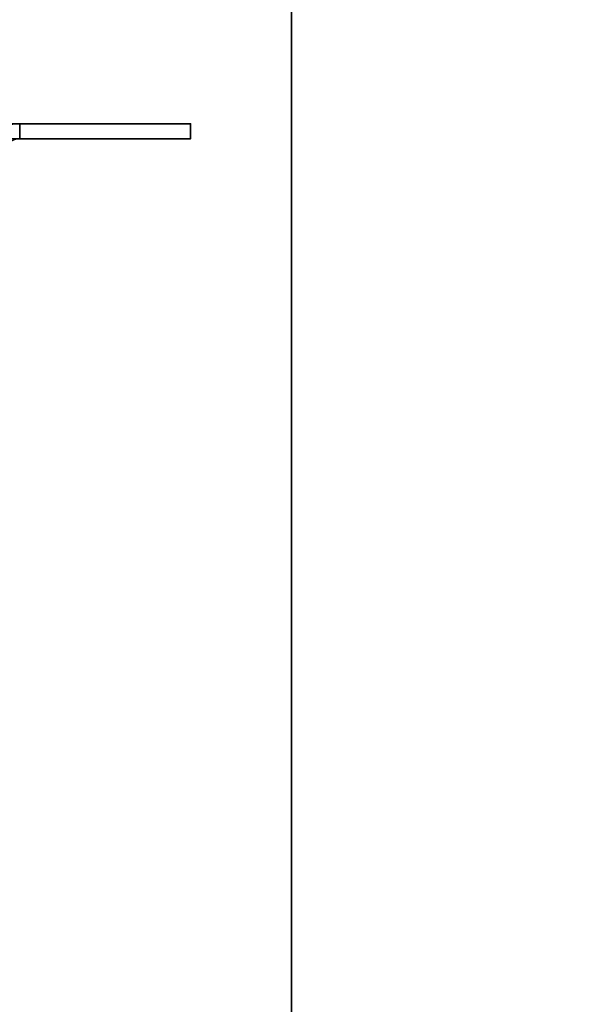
# Model space of a CAD drawing. Header units: millimetres. Extents: x -603 to 3703, y -115 to 249.
# Tile 292 of 656: x 426 to 481, y 3 to 101. Entities that reach past the tile are written whole.
import ezdxf

# ---------------------------------------------------------------- set-up
doc = ezdxf.new("R2010")
doc.units = ezdxf.units.MM
doc.layers.add('151', color=7, linetype='Continuous', true_color=0xffffff)

# ---------------------------------------------------------------- blocks, each defined once
blk = doc.blocks.new('UG_SURFACE_001')
at = {"layer": '151', "color": 252, "linetype": 'Continuous', "lineweight": 35}
for points in [[(603, -13.3, 2212.25), (603, 230.4, 2212.25), (-603, 230.4, 2212.25), (-603, -13.3, 2212.25)], [(-453, -13.3, 2062.25), (-453, 230.4, 2062.25), (453, 230.4, 2062.25), (453, -13.3, 2062.25)], [(453, -13.3, 2062.25), (453, 230.4, 2062.25), (453, 230.4, -7.75), (453, -13.3, -7.75)], [(453, -13.3, -7.75), (453, 230.4, -7.75), (603, 230.4, -7.75), (603, -13.3, -7.75)]]:
    blk.add_3dface(points, dxfattribs=at)
blk = doc.blocks.new('UG_SURFACE_074')
at = {"layer": '151', "color": 252, "linetype": 'Continuous', "lineweight": 35}
for points in [[(-443, 89.2, 2050.25), (443, 89.2, 2050.25), (443, 90.7, 2050.25), (-443, 90.7, 2050.25)], [(-426.08, 90.7, 2033.33), (-443, 90.7, 2050.25), (443, 90.7, 2050.25), (426.08, 90.7, 2033.33)], [(426.08, 90.7, 2033.33), (443, 90.7, 2050.25), (443, 89.2, 2050.25), (426.08, 89.2, 2033.33)], [(-426.08, 89.2, 2033.33), (426.08, 89.2, 2033.33), (443, 89.2, 2050.25), (-443, 89.2, 2050.25)]]:
    blk.add_3dface(points, dxfattribs=at)
blk = doc.blocks.new('UG_SURFACE_075')
at = {"layer": '151', "color": 252, "linetype": 'Continuous', "lineweight": 35}
for points in [[(443, 90.7, 2050.25), (443, 90.7, -7.75), (426.08, 90.7, -7.75), (426.08, 90.7, 2033.33)], [(426.08, 90.7, -7.75), (443, 90.7, -7.75), (443, 89.2, -7.75), (426.08, 89.2, -7.75)], [(426.08, 89.2, 2033.33), (443, 89.2, 2050.25), (443, 90.7, 2050.25), (426.08, 90.7, 2033.33)], [(443, 89.2, 2050.25), (443, 89.2, -7.75), (443, 90.7, -7.75), (443, 90.7, 2050.25)], [(443, 89.2, 2050.25), (426.08, 89.2, 2033.33), (426.08, 89.2, -7.75), (443, 89.2, -7.75)]]:
    blk.add_3dface(points, dxfattribs=at)

msp = doc.modelspace()

# ---------------------------------------------------------------- linework, layer by layer
at = {"layer": '151', "color": 252, "linetype": 'Continuous', "lineweight": -3, "true_color": 0x939598}
for p, q in [((453, -13.3, 2062.25), (453, 230.4, 2062.25)), ((453, 230.4, -7.75), (453, -13.3, -7.75)), ((453, 230.4, -7.75), (453, -13.3, -7.75)), ((443, 90.7, 2050.25), (-443, 90.7, 2050.25)), ((426.08, 90.7, -7.75), (443, 90.7, -7.75)), ((426.08, 90.7, 2033.33), (443, 90.7, 2050.25)), ((426.08, 90.7, 2033.33), (443, 90.7, 2050.25)), ((426.08, 90.7, -7.75), (426.08, 90.7, 2033.33)), ((443, 89.2, 2050.25), (443, 90.7, 2050.25)), ((443, 90.7, -7.75), (443, 89.2, -7.75)), ((443, 90.7, 2050.25), (443, 90.7, -7.75)), ((443, 89.2, 2050.25), (443, 90.7, 2050.25)), ((443, 89.2, 2050.25), (-443, 89.2, 2050.25)), ((426.08, 89.2, 2033.33), (443, 89.2, 2050.25)), ((426.08, 89.2, -7.75), (426.08, 89.2, 2033.33)), ((426.08, 89.2, 2033.33), (443, 89.2, 2050.25)), ((426.08, 89.2, -7.75), (443, 89.2, -7.75)), ((443, 89.2, 2050.25), (443, 89.2, -7.75))]:
    msp.add_line(p, q, dxfattribs=at)
for radius in [3.08, 1.58]:
    msp.add_arc((426.08, 87.62, -7.75), radius, 90, 180, dxfattribs=at)
at = {"layer": '151', "color": 252, "linetype": 'Continuous', "lineweight": -3, "true_color": 0x939598, "extrusion": (-0.707107, -6.12323e-17, 0.707107)}
for major_axis in [(3.08, 0, 3.08), (1.58, 0, 1.58)]:
    msp.add_ellipse((426.08, 87.62, 2033.33), major_axis=major_axis, ratio=0.707107, start_param=1.570796, end_param=3.141593, dxfattribs=at)

# ---------------------------------------------------------------- block references
at = {"layer": '151', "color": 252, "linetype": 'Continuous', "lineweight": -3, "true_color": 0x939598}
for name in ['UG_SURFACE_001', 'UG_SURFACE_074', 'UG_SURFACE_075']:
    msp.add_blockref(name, (0, 0), dxfattribs=at)

doc.saveas('drawing.dxf')
